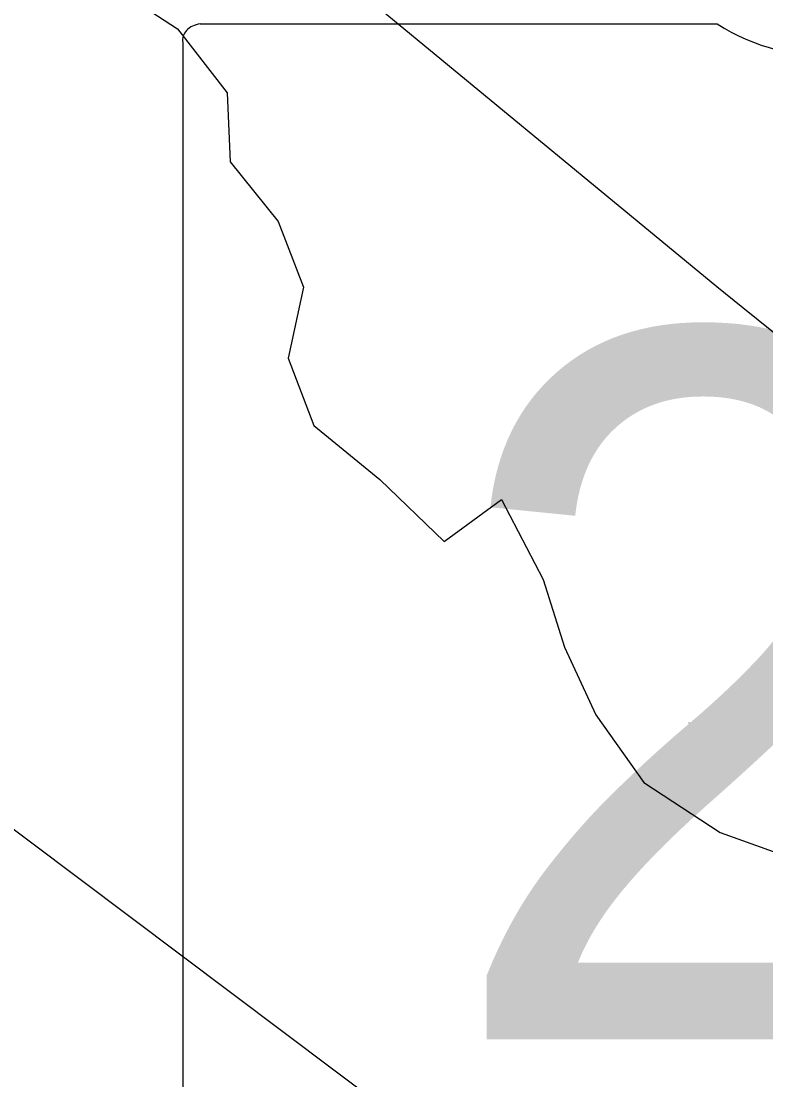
# Model space of a CAD drawing. Extents: x -38.2 to 41.9, y -4 to 24.9.
# Drawn here: x 4.5648 to 4.7038, y 17.6929 to 17.8905 of the extents above; entities that cross this region are included whole.
import ezdxf

# ---------------------------------------------------------------- set-up
doc = ezdxf.new("R2010")
doc.units = 0
for name, color, linetype in [('GM_X_Major_Lake', 7, 'Continuous'), ('GM_X_Major_River', 7, 'Continuous'), ('GM_X_State_Location', 7, 'Continuous'), ('GM_X_State_Route', 7, 'Continuous'), ('GM_X_State_Shield', 7, 'Continuous'), ('SH_Border', 7, 'Continuous')]:
    doc.layers.add(name, color=color, linetype=linetype)

msp = doc.modelspace()

# ---------------------------------------------------------------- linework, layer by layer
at = {"layer": 'GM_X_Major_Lake'}
msp.add_lwpolyline([(4.58159, 17.89717), (4.59398, 17.88901), (4.60328, 17.87711), (4.60385, 17.86419), (4.61278, 17.85305), (4.61753, 17.84083), (4.61468, 17.82758), (4.61942, 17.81498), (4.63179, 17.80493), (4.64375, 17.79336), (4.65448, 17.80117), (4.66222, 17.78625), (4.66621, 17.77366), (4.67209, 17.76104), (4.681, 17.74838), (4.69527, 17.73905), (4.70847, 17.7343), (4.72257, 17.73826), (4.73509, 17.73883), (4.74718, 17.73561), (4.75423, 17.72525), (4.7476, 17.71321), (4.74399, 17.69997), (4.75143, 17.69037)], dxfattribs=at)
at = {"layer": 'GM_X_Major_River'}
msp.add_lwpolyline([(4.58159, 17.89717), (4.59398, 17.88901), (4.60328, 17.87711), (4.60385, 17.86419), (4.61278, 17.85305), (4.61753, 17.84083), (4.61468, 17.82758), (4.61942, 17.81498), (4.63179, 17.80493), (4.64375, 17.79336), (4.65448, 17.80117), (4.66222, 17.78625), (4.66621, 17.77366), (4.67209, 17.76104), (4.681, 17.74838), (4.69527, 17.73905), (4.70847, 17.7343), (4.72257, 17.73826), (4.73509, 17.73883), (4.74718, 17.73561), (4.75423, 17.72525), (4.7476, 17.71321), (4.74399, 17.69997), (4.75143, 17.69037)], dxfattribs=at)
at = {"layer": 'GM_X_State_Route'}
for points in [[(4.69949, 17.83699), (4.69466, 17.84088), (4.62281, 17.90018), (4.52617, 17.97972), (4.51598, 17.98801), (4.51272, 17.99094), (4.50966, 17.99409), (4.50683, 17.99745), (4.50189, 18.00469), (4.49799, 18.01256), (4.49646, 18.01666), (4.49521, 18.02088), (4.49426, 18.02516), (4.49069, 18.09913)], [(4.72294, 17.81848), (4.71317, 17.82596), (4.69949, 17.83699)]]:
    msp.add_lwpolyline(points, dxfattribs=at)
at = {"layer": 'GM_X_State_Shield'}
for p, q in [((4.69474, 17.88993), (4.59822, 17.88993)), ((4.59498, 17.88648), (4.59498, 17.68636))]:
    msp.add_line(p, q, dxfattribs=at)
for centre, major_axis, start_param, end_param in [((4.59875, 17.88691), (0.00382, 0), 1.712693, 3.28349), ((4.71773, 17.91316), (0.03703, 0), 4.042523, 4.731795)]:
    msp.add_ellipse(centre, major_axis=major_axis, ratio=0.8, start_param=start_param, end_param=end_param, dxfattribs=at)
at = {"layer": 'SH_Border'}
msp.add_lwpolyline([(4.09187, 18.09408), (4.09187, 17.5648), (4.76546, 17.58774)], close=True, dxfattribs=at)

# ---------------------------------------------------------------- texts
at = {"layer": 'GM_X_State_Location'}
msp.add_text('257', height=0.000189, rotation=0, dxfattribs=at).set_placement((4.68921, 17.75934))
at = {"layer": 'GM_X_State_Shield'}
msp.add_text('257', height=0.131836, dxfattribs=at).set_placement((4.64283, 17.70047))

doc.saveas('drawing.dxf')
